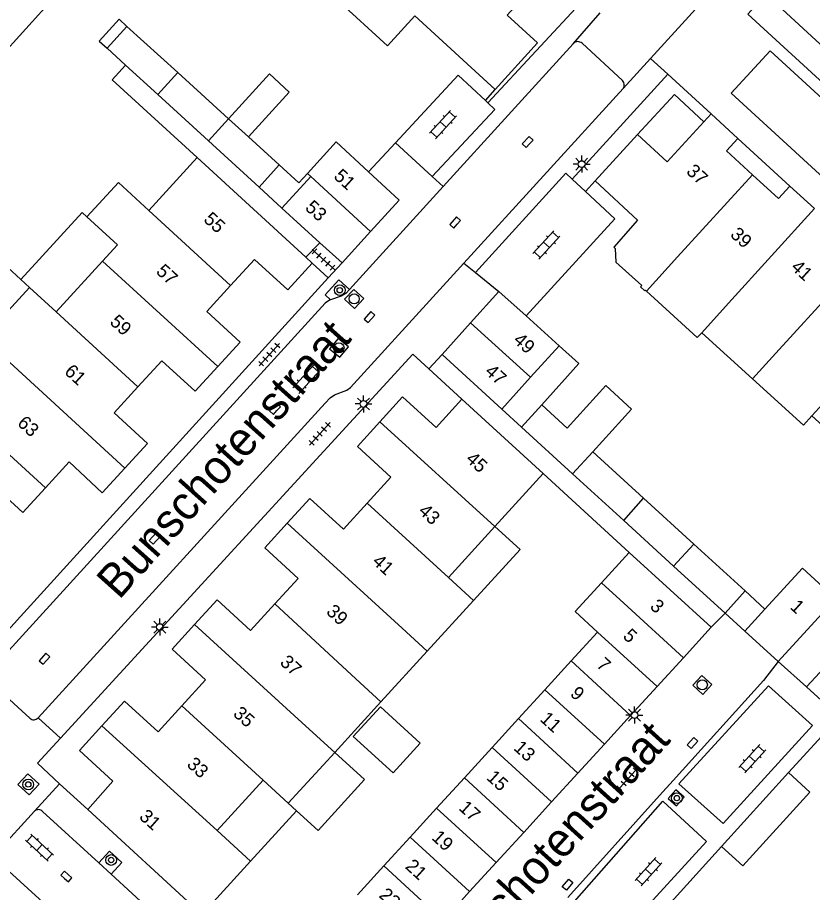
# Model space of a CAD drawing. Extents: x 128000 to 131008, y 398996 to 402500.
# Drawn here: x 129300.4 to 129359.4, y 399249.9 to 399314.8 of the extents above; entities that cross this region are included whole.
import ezdxf

# ---------------------------------------------------------------- set-up
doc = ezdxf.new("R2010")
doc.units = 0
for name, color, linetype in [('gg-afsc-erfafscheiding', 7, 'Continuous'), ('gg-afsc-hekwerk', 7, 'Continuous'), ('gg-afsc-muur', 7, 'Continuous'), ('gg-anno-huisnummerreeks BGT', 7, 'Continuous'), ('gg-anno-openbare ruimte label', 7, 'Continuous'), ('gg-bbg-bijgebouw', 7, 'Continuous'), ('gg-bbg-gedigitaliseerde bebouwing', 7, 'Continuous'), ('gg-bbg-gedigitaliseerde bijgebouw', 7, 'Continuous'), ('gg-bbg-hoofdgebouw', 7, 'Continuous'), ('gg-bbg-luifel en loopbrug', 7, 'Continuous'), ('gg-bbg-tussenscheiding', 7, 'Continuous'), ('gg-knt-verharding', 7, 'Continuous'), ('gg-knt-verharding nz', 7, 'Continuous'), ('gg-kntw-beschoeiing', 7, 'Continuous'), ('gt-grn-groengrens', 7, 'Continuous'), ('gt-grn-weggrens', 7, 'Continuous'), ('gt-symb-boom', 7, 'Continuous'), ('gt-symb-klinker verharding', 7, 'Continuous'), ('gt-symb-kolk', 7, 'Continuous'), ('gt-symb-kolk center center', 7, 'Continuous'), ('gt-symb-lichtmast', 7, 'Continuous'), ('gt-symb-rioolschacht', 7, 'Continuous'), ('gt-symb-tegel verharding', 7, 'Continuous')]:
    doc.layers.add(name, color=color, linetype=linetype)

# ---------------------------------------------------------------- blocks, each defined once
blk = doc.blocks.new('gt0-KL1')
at = {"layer": 'gt-symb-klinker verharding'}
for p, q in [((-1.15, 0.3), (1.15, 0.3)), ((-1, -0.3), (-1, 0.3)), ((-0.5, 0.3), (-0.5, 0.45)), ((0, -0.3), (0, 0.3)), ((0.5, 0.3), (0.5, 0.45)), ((1, -0.3), (1, 0.3)), ((-1.15, -0.3), (1.15, -0.3)), ((-0.5, -0.45), (-0.5, -0.3)), ((0.5, -0.45), (0.5, -0.3))]:
    blk.add_line(p, q, dxfattribs=at)
blk = doc.blocks.new('gt0-KOLK')
at = {"layer": 'gt-symb-kolk'}
blk.add_lwpolyline([(0, 0), (0.375, 0), (0.375, 0.4), (-0.375, 0.4), (-0.375, 0), (0, 0)], dxfattribs=at)
blk = doc.blocks.new('gt0-LMAST')
at = {"layer": 'gt-symb-lichtmast'}
for p, q in [((-0.182, 0.173), (-0.447, 0.438)), ((-0.005, 0.246), (-0.005, 0.621)), ((0.172, 0.173), (0.437, 0.438)), ((-0.255, -0.004), (-0.63, -0.004)), ((-0.182, -0.181), (-0.447, -0.446)), ((-0.005, -0.254), (-0.005, -0.629)), ((0.437, -0.446), (0.172, -0.181)), ((0.245, -0.004), (0.62, -0.004))]:
    blk.add_line(p, q, dxfattribs=at)
blk.add_circle((-0.005, -0.004), 0.25, dxfattribs=at)
blk = doc.blocks.new('gt0-BOOM')
at = {"layer": 'gt-symb-boom'}
for radius in [0.4, 0.2]:
    blk.add_circle((0, 0), radius, dxfattribs=at)
blk = doc.blocks.new('gt0-RS')
at = {"layer": 'gt-symb-rioolschacht'}
blk.add_lwpolyline([(-0.5, -0.5), (0.5, -0.5), (0.5, 0.5), (-0.5, 0.5)], close=True, dxfattribs=at)
blk.add_circle((0, 0), 0.375, dxfattribs=at)
blk = doc.blocks.new('gt0-TEG1')
at = {"layer": 'gt-symb-tegel verharding'}
for p, q in [((-1.125, 0), (1.125, 0)), ((-0.9, -0.25), (-0.9, 0.25)), ((-0.45, -0.25), (-0.45, 0.25)), ((0, -0.25), (0, 0.25)), ((0.45, -0.25), (0.45, 0.25)), ((0.9, -0.25), (0.9, 0.25))]:
    blk.add_line(p, q, dxfattribs=at)
blk = doc.blocks.new('gt0-KOLKCC')
at = {"layer": 'gt-symb-kolk center center'}
blk.add_lwpolyline([(-0.375, 0.2), (0.375, 0.2), (0.375, -0.2), (-0.375, -0.2)], close=True, dxfattribs=at)

msp = doc.modelspace()

# ---------------------------------------------------------------- linework, layer by layer
at = {"layer": 'gg-afsc-erfafscheiding'}
for p, q in [((129339.45, 399280.94), (129345.837, 399275.1)), ((129361.418, 399262.888), (129357.664, 399258.755)), ((129352.689, 399253.277), (129342.9, 399242.5))]:
    msp.add_line(p, q, dxfattribs=at)
msp.add_lwpolyline([(129313.76, 399304.4), (129307.432, 399310.169), (129308.428, 399311.261)], dxfattribs=at)
at = {"layer": 'gg-afsc-hekwerk'}
msp.add_line((129322.862, 399298.073), (129321.819, 399297.002), dxfattribs=at)
at = {"layer": 'gg-afsc-muur'}
for p, q in [((129335.151, 399308.645), (129335.89, 399309.46)), ((129326.487, 399303.336), (129328.479, 399305.484)), ((129342.586, 399301.87), (129343.301, 399302.662))]:
    msp.add_line(p, q, dxfattribs=at)
for points in [[(129328.479, 399305.484), (129333.14, 399310.51), (129335.151, 399308.645)], [(129338.173, 399292.641), (129344.76, 399299.84), (129342.586, 399301.87)]]:
    msp.add_lwpolyline(points, dxfattribs=at)
at = {"layer": 'gg-bbg-bijgebouw'}
for p, q in [((129326.631, 399298.9), (129324.51, 399296.58)), ((129324.51, 399296.58), (129322.862, 399298.073)), ((129334.05, 399292.125), (129336.16, 399294.46)), ((129336.16, 399294.46), (129338.173, 399292.641)), ((129338.173, 399292.641), (129340.631, 399290.42)), ((129331.94, 399289.79), (129334.05, 399292.125)), ((129340.631, 399290.42), (129342.088, 399289.103)), ((129336.388, 399285.725), (129331.94, 399289.79)), ((129337.837, 399284.401), (129336.388, 399285.725)), ((129341.63, 399280.935), (129337.837, 399284.401)), ((129345.431, 399277.461), (129341.63, 399280.935)), ((129349.128, 399274.082), (129345.431, 399277.461)), ((129349.128, 399274.082), (129352.96, 399270.58)), ((129354.407, 399269.258), (129352.96, 399270.58)), ((129349.857, 399267.283), (129351.92, 399269.54)), ((129356.89, 399266.99), (129354.407, 399269.258)), ((129361.45, 399267.77), (129359, 399265.11)), ((129347.899, 399265.141), (129349.857, 399267.283)), ((129345.941, 399263), (129347.899, 399265.141)), ((129359, 399265.11), (129361.418, 399262.888)), ((129343.987, 399260.863), (129345.941, 399263)), ((129342.029, 399258.721), (129343.987, 399260.863)), ((129340.075, 399256.584), (129342.029, 399258.721)), ((129338.008, 399254.322), (129340.075, 399256.584)), ((129335.949, 399252.071), (129338.008, 399254.322)), ((129333.986, 399249.924), (129335.949, 399252.071)), ((129332.028, 399247.782), (129333.986, 399249.924))]:
    msp.add_line(p, q, dxfattribs=at)
msp.add_lwpolyline([(129326.487, 399303.336), (129328.76, 399301.23), (129326.631, 399298.9)], dxfattribs=at)
at = {"layer": 'gg-bbg-gedigitaliseerde bebouwing'}
for p, q in [((129310.167, 399300.473), (129313.76, 399304.4)), ((129303.282, 399292.949), (129306.731, 399296.709)), ((129301.3, 399294.767), (129297.857, 399291.013)), ((129303.282, 399292.949), (129301.3, 399294.767)), ((129350.885, 399291.039), (129351.217, 399291.397)), ((129354.989, 399287.97), (129351.217, 399291.397)), ((129339.45, 399280.94), (129333.4, 399286.46)), ((129363.17, 399281.796), (129359.393, 399285.228)), ((129335.863, 399277.017), (129339.45, 399280.94)), ((129332.41, 399273.24), (129335.863, 399277.017)), ((129334.277, 399271.534), (129332.41, 399273.24)), ((129330.841, 399267.775), (129334.277, 399271.534)), ((129330.841, 399267.775), (129327.395, 399264.005)), ((129327.395, 399264.005), (129323.967, 399260.254)), ((129323.967, 399260.254), (129320.522, 399256.485)), ((129315.235, 399254.455), (129318.653, 399258.194)), ((129320.522, 399256.485), (129318.653, 399258.194)), ((129317.716, 399252.187), (129315.235, 399254.455)), ((129314.11, 399248.24), (129317.716, 399252.187))]:
    msp.add_line(p, q, dxfattribs=at)
for points in [[(129310.167, 399300.473), (129307.913, 399302.54), (129305.573, 399299.988)], [(129305.573, 399299.988), (129307.835, 399297.913), (129306.731, 399296.709)], [(129354.989, 399287.97), (129358.766, 399284.538), (129359.393, 399285.228)]]:
    msp.add_lwpolyline(points, dxfattribs=at)
at = {"layer": 'gg-bbg-gedigitaliseerde bijgebouw'}
for p, q in [((129312.313, 399310.704), (129308.542, 399314.132)), ((129307.061, 399312.509), (129308.428, 399311.261)), ((129308.428, 399311.261), (129310.826, 399309.073)), ((129316.084, 399307.278), (129312.313, 399310.704)), ((129310.826, 399309.073), (129314.589, 399305.637)), ((129317.564, 399305.933), (129316.084, 399307.278)), ((129319.855, 399303.852), (129317.564, 399305.933)), ((129314.589, 399305.637), (129318.353, 399302.201)), ((129318.353, 399302.201), (129320.052, 399300.65)), ((129320.052, 399300.65), (129322.862, 399298.073)), ((129339.338, 399286.038), (129342.088, 399289.103)), ((129346.901, 399279.121), (129343.127, 399282.572)), ((129350.627, 399275.712), (129346.901, 399279.121)), ((129354.432, 399272.232), (129350.627, 399275.712)), ((129345.837, 399275.1), (129343.774, 399272.843)), ((129351.92, 399269.54), (129345.837, 399275.1)), ((129355.91, 399270.88), (129354.432, 399272.232)), ((129356.89, 399266.99), (129361.151, 399271.668)), ((129341.521, 399267.04), (129343.484, 399269.187)), ((129339.567, 399264.903), (129341.521, 399267.04)), ((129337.614, 399262.766), (129339.567, 399264.903)), ((129335.66, 399260.63), (129337.614, 399262.766)), ((129333.593, 399258.368), (129335.66, 399260.63)), ((129357.664, 399258.755), (129352.689, 399253.277)), ((129331.525, 399256.106), (129333.593, 399258.368)), ((129329.567, 399253.964), (129331.525, 399256.106)), ((129327.613, 399251.827), (129329.567, 399253.964)), ((129325.655, 399249.685), (129327.613, 399251.827))]:
    msp.add_line(p, q, dxfattribs=at)
for points in [[(129308.542, 399314.132), (129307.96, 399314.66), (129306.48, 399313.04), (129307.061, 399312.509)], [(129326.487, 399303.336), (129324.08, 399305.57), (129321.944, 399303.226)], [(129321.944, 399303.226), (129321.31, 399302.53), (129319.855, 399303.852)], [(129343.127, 399282.572), (129346.013, 399285.725), (129344.103, 399287.473), (129341.216, 399284.32), (129339.338, 399286.038)], [(129361.151, 399271.668), (129358.69, 399273.92), (129355.91, 399270.88)], [(129343.774, 399272.843), (129341.822, 399270.706), (129343.484, 399269.187)], [(129352.689, 399253.277), (129354.259, 399251.842), (129359.252, 399257.304), (129357.664, 399258.755)]]:
    msp.add_lwpolyline(points, dxfattribs=at)
at = {"layer": 'gg-bbg-hoofdgebouw'}
for p, q in [((129329.92, 399314.909), (129335.89, 399309.46)), ((129351.386, 399307.05), (129351.93, 399307.64)), ((129351.93, 399307.64), (129353.91, 399305.81)), ((129346.44, 399306.11), (129343.301, 399302.662)), ((129313.76, 399304.4), (129321.819, 399297.002)), ((129357.77, 399302.28), (129359.598, 399300.607)), ((129321.819, 399297.002), (129322.3, 399296.56)), ((129347.111, 399294.489), (129350.885, 399291.039)), ((129314.11, 399248.24), (129305.63, 399256.01))]:
    msp.add_line(p, q, dxfattribs=at)
for points in [[(129335.89, 399309.46), (129339.03, 399312.92), (129336.78, 399314.97), (129340.02, 399318.52)], [(129346.44, 399306.11), (129348.64, 399304.07), (129351.386, 399307.05)], [(129353.91, 399305.81), (129353.06, 399304.89), (129354.988, 399303.127)], [(129354.988, 399303.127), (129356.92, 399301.36), (129357.77, 399302.28)], [(129343.301, 399302.662), (129346.461, 399299.743), (129344.683, 399297.739), (129344.797, 399297.638), (129344.842, 399296.64), (129346.769, 399294.906), (129346.67, 399294.796), (129346.985, 399294.503), (129347.035, 399294.558), (129347.111, 399294.489)], [(129322.3, 399296.56), (129320.48, 399294.57), (129318, 399296.83), (129316.234, 399294.899)], [(129316.234, 399294.899), (129314.47, 399292.97), (129316.95, 399290.71), (129315.278, 399288.883)], [(129315.278, 399288.883), (129313.6, 399287.05), (129311.12, 399289.31), (129309.358, 399287.384)], [(129309.358, 399287.384), (129307.59, 399285.45), (129310.07, 399283.18), (129308.394, 399281.349)], [(129333.4, 399286.46), (129331.5, 399284.37), (129329, 399286.63), (129327.311, 399284.779)], [(129327.311, 399284.779), (129325.65, 399282.96), (129328.14, 399280.68), (129326.375, 399278.755)], [(129308.394, 399281.349), (129306.71, 399279.51), (129304.26, 399281.81), (129302.492, 399279.889)], [(129302.492, 399279.889), (129300.8, 399278.05), (129298.34, 399280.32), (129296.574, 399278.399)], [(129326.375, 399278.755), (129324.61, 399276.83), (129322.12, 399279.1), (129320.443, 399277.268)], [(129320.443, 399277.268), (129318.77, 399275.44), (129321.25, 399273.17), (129319.521, 399271.279)], [(129319.521, 399271.279), (129317.72, 399269.31), (129315.24, 399271.58), (129313.56, 399269.74)], [(129313.56, 399269.74), (129311.89, 399267.91), (129314.37, 399265.64), (129312.61, 399263.71)], [(129312.61, 399263.71), (129310.85, 399261.78), (129308.36, 399264.05), (129306.68, 399262.215)], [(129306.68, 399262.215), (129305.01, 399260.39), (129307.5, 399258.12), (129305.63, 399256.01)]]:
    msp.add_lwpolyline(points, dxfattribs=at)
at = {"layer": 'gg-bbg-luifel en loopbrug'}
for p, q in [((129301.3, 399294.767), (129300.654, 399295.359)), ((129317.716, 399252.187), (129321.131, 399255.929)), ((129321.131, 399255.929), (129320.522, 399256.485))]:
    msp.add_line(p, q, dxfattribs=at)
for points in [[(129329.92, 399314.909), (129327.896, 399312.695), (129324.139, 399316.128)], [(129316.084, 399307.278), (129319.12, 399310.6), (129320.596, 399309.25), (129317.564, 399305.933)], [(129346.44, 399306.11), (129349.195, 399309.081), (129351.386, 399307.05)], [(129300.654, 399295.359), (129305.207, 399300.324), (129305.573, 399299.988)], [(129300.654, 399295.359), (129298.72, 399297.132), (129295.278, 399293.378)], [(129335.863, 399277.017), (129337.728, 399275.315), (129334.277, 399271.534)], [(129327.364, 399263.646), (129330.318, 399260.95), (129328.296, 399258.734), (129325.342, 399261.43), (129327.364, 399263.646)], [(129323.967, 399260.254), (129326.183, 399258.232), (129322.741, 399254.46), (129321.131, 399255.929)]]:
    msp.add_lwpolyline(points, dxfattribs=at)
at = {"layer": 'gg-bbg-tussenscheiding'}
for p, q in [((129307.061, 399312.509), (129308.542, 399314.132)), ((129312.313, 399310.704), (129310.826, 399309.073)), ((129314.589, 399305.637), (129316.084, 399307.278)), ((129319.855, 399303.852), (129318.353, 399302.201)), ((129320.052, 399300.65), (129322.2, 399302.99)), ((129321.944, 399303.226), (129322.2, 399302.99)), ((129322.2, 399302.99), (129326.631, 399298.9)), ((129349.43, 399297.04), (129354.988, 399303.127)), ((129310.167, 399300.473), (129316.234, 399294.899)), ((129353.21, 399293.59), (129359.598, 399300.607)), ((129349.43, 399297.04), (129347.111, 399294.489)), ((129306.731, 399296.709), (129315.278, 399288.883)), ((129356.975, 399290.155), (129362.519, 399296.246)), ((129353.21, 399293.59), (129351.217, 399291.397)), ((129303.282, 399292.949), (129309.358, 399287.384)), ((129334.05, 399292.125), (129338.507, 399288.098)), ((129338.507, 399288.098), (129340.631, 399290.42)), ((129356.975, 399290.155), (129354.989, 399287.97)), ((129299.844, 399289.191), (129308.394, 399281.349)), ((129336.388, 399285.725), (129338.507, 399288.098)), ((129293.904, 399287.705), (129302.492, 399279.889)), ((129360.742, 399286.713), (129359.393, 399285.228)), ((129339.338, 399286.038), (129337.837, 399284.401)), ((129327.311, 399284.779), (129335.863, 399277.017)), ((129341.63, 399280.935), (129343.127, 399282.572)), ((129326.375, 399278.755), (129332.41, 399273.24)), ((129345.431, 399277.461), (129346.901, 399279.121)), ((129320.443, 399277.268), (129328.974, 399269.482)), ((129350.627, 399275.712), (129349.128, 399274.082)), ((129345.437, 399271.323), (129343.774, 399272.843)), ((129354.432, 399272.232), (129352.96, 399270.58)), ((129319.521, 399271.279), (129325.527, 399265.712)), ((129345.437, 399271.323), (129349.857, 399267.283)), ((129354.407, 399269.258), (129355.91, 399270.88)), ((129313.56, 399269.74), (129322.098, 399261.962)), ((129328.974, 399269.482), (129330.841, 399267.775)), ((129343.484, 399269.187), (129347.899, 399265.141)), ((129341.521, 399267.04), (129345.941, 399263)), ((129325.527, 399265.712), (129327.395, 399264.005)), ((129339.567, 399264.903), (129343.987, 399260.863)), ((129312.61, 399263.71), (129318.653, 399258.194)), ((129337.614, 399262.766), (129342.029, 399258.721)), ((129306.68, 399262.215), (129315.235, 399254.455)), ((129322.098, 399261.962), (129323.967, 399260.254)), ((129335.66, 399260.63), (129340.075, 399256.584)), ((129333.593, 399258.368), (129338.008, 399254.322)), ((129331.525, 399256.106), (129335.949, 399252.071)), ((129329.567, 399253.964), (129333.986, 399249.924)), ((129327.613, 399251.827), (129332.028, 399247.782))]:
    msp.add_line(p, q, dxfattribs=at)
at = {"layer": 'gg-knt-verharding'}
for p, q in [((129335.34, 399308.47), (129342.51, 399316.21)), ((129341.68, 399312.85), (129332.029, 399302.257)), ((129345.33, 399310.11), (129342.33, 399312.879)), ((129341.6, 399302.79), (129348.69, 399310.59)), ((129348.69, 399310.59), (129351.93, 399307.64)), ((129333.555, 399296.564), (129345.381, 399309.526)), ((129335.34, 399308.47), (129335.151, 399308.645)), ((129328.479, 399305.484), (129331.206, 399303.005)), ((129341.6, 399302.79), (129342.586, 399301.87)), ((129332.029, 399302.257), (129325.058, 399294.605)), ((129322.3, 399296.56), (129323.494, 399295.464)), ((129334.418, 399295.867), (129336.16, 399294.46)), ((129323.494, 399295.464), (129297.461, 399266.858)), ((129333.4, 399286.46), (129330.96, 399288.71)), ((129301.94, 399262.83), (129323.259, 399286.165)), ((129298.29, 399265.57), (129301.33, 399262.789)), ((129355.798, 399265.594), (129349.087, 399258.159)), ((129303.544, 399257.929), (129305.63, 399256.01)), ((129348.09, 399257.055), (129341.266, 399249.495)), ((129301.688, 399255.892), (129298.87, 399252.83)), ((129306.442, 399252.063), (129302.27, 399255.87)), ((129307.362, 399251.223), (129306.442, 399252.063)), ((129319.75, 399239.916), (129307.362, 399251.223))]:
    msp.add_line(p, q, dxfattribs=at)
for points in [[(129387.191, 399285.223), (129354.648, 399315.052), (129355.645, 399316.171)], [(129353.397, 399309.177), (129356.293, 399312.33), (129365.819, 399303.586), (129362.931, 399300.45), (129353.397, 399309.177)], [(129331.206, 399303.005), (129335.868, 399307.961), (129335.34, 399308.47)], [(129341.6, 399302.79), (129341.124, 399303.235), (129334.418, 399295.867)], [(129323.954, 399286.783), (129324.86, 399287.13), (129325.13, 399287.33), (129333.555, 399296.564)], [(129323.665, 399293.844), (129323.262, 399294.213), (129324.275, 399295.318), (129325.058, 399294.605)], [(129325.058, 399294.605), (129324.79, 399294.31), (129324.45, 399294.1), (129323.665, 399293.844)], [(129323.665, 399293.844), (129323.59, 399293.82), (129323.26, 399293.59), (129298.23, 399266.159)], [(129330.96, 399288.71), (129329.76, 399289.8), (129303.597, 399261.308)], [(129323.259, 399286.165), (129323.62, 399286.56), (129323.954, 399286.783)], [(129349.518, 399257.925), (129352.812, 399254.976), (129359.434, 399262.262), (129356.173, 399265.202), (129349.518, 399257.925)], [(129303.597, 399261.308), (129301.89, 399259.45), (129303.544, 399257.929)], [(129300.439, 399257.863), (129301.184, 399258.672), (129302.016, 399257.907), (129301.271, 399257.098), (129300.439, 399257.863)], [(129348.727, 399256.842), (129349.342, 399256.3), (129349.914, 399256.943), (129349.299, 399257.485), (129348.727, 399256.842)], [(129348.319, 399256.64), (129351.581, 399253.644), (129344.933, 399246.398), (129341.761, 399249.19), (129348.319, 399256.64)], [(129307.362, 399251.223), (129308.151, 399252.088), (129307.237, 399252.934), (129306.442, 399252.063)], [(129298.91, 399252.21), (129324.52, 399228.88), (129324.82, 399228.74), (129326.26, 399228.71), (129326.67, 399228.54), (129342.755, 399213.885)]]:
    msp.add_lwpolyline(points, dxfattribs=at)
for centre, radius, start, end in [((129342.019, 399312.542), 0.458, 47.29042, 137.81874), ((129345.033, 399309.79), 0.437, 322.81481, 47.167), ((129301.615, 399263.104), 0.425, 227.82771, 319.86278), ((129301.969, 399255.617), 0.393, 40.05217, 135.61825)]:
    msp.add_arc(centre, radius, start, end, dxfattribs=at)
at = {"layer": 'gg-knt-verharding nz'}
msp.add_lwpolyline([(129388.549, 399286.666), (129360.633, 399312.243), (129355.623, 399316.875)], dxfattribs=at)
at = {"layer": 'gg-kntw-beschoeiing'}
msp.add_line((129280.4, 399291.17), (129304.814, 399318.142), dxfattribs=at)
at = {"layer": 'gt-grn-groengrens'}
msp.add_line((129349.087, 399258.159), (129348.09, 399257.055), dxfattribs=at)
at = {"layer": 'gt-grn-weggrens'}
for p, q in [((129353.697, 399318.638), (129347.408, 399311.756)), ((129341.68, 399312.85), (129343.681, 399315.145)), ((129347.408, 399311.756), (129345.381, 399309.526)), ((129348.69, 399310.59), (129347.408, 399311.756)), ((129357.77, 399302.28), (129353.91, 399305.81)), ((129331.206, 399303.005), (129332.029, 399302.257)), ((129323.494, 399295.464), (129324.51, 399296.58)), ((129333.555, 399296.564), (129334.418, 399295.867)), ((129331.94, 399289.79), (129330.96, 399288.71)), ((129351.92, 399269.54), (129352.96, 399270.58)), ((129356.89, 399266.99), (129355.798, 399265.594)), ((129356.89, 399266.99), (129359, 399265.11)), ((129301.94, 399262.83), (129303.597, 399261.308)), ((129301.688, 399255.892), (129303.544, 399257.929))]:
    msp.add_line(p, q, dxfattribs=at)

# ---------------------------------------------------------------- block references
at = {"layer": 'gt-symb-boom'}
for p in [(129324.345, 399294.556), (129301.215, 399257.875), (129307.369, 399252.267)]:
    msp.add_blockref('gt0-BOOM', p, dxfattribs=at)
at = {"layer": 'gt-symb-boom', "rotation": 47.2679545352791}
msp.add_blockref('gt0-BOOM', (129349.369, 399256.862), dxfattribs=at)
at = {"layer": 'gt-symb-klinker verharding'}
for p, rotation in [((129332.01, 399306.849), 47.63383016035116), ((129339.685, 399297.918), 47.63383016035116), ((129321.86, 399287.952), 47.63383016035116), ((129354.972, 399259.783), 47.919069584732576), ((129302.049, 399253.187), -42.40480040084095), ((129347.266, 399251.398), 47.91906958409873)]:
    msp.add_blockref('gt0-KL1', p, dxfattribs=dict(at, rotation=rotation))
at = {"layer": 'gt-symb-kolk'}
for p, rotation in [((129338.442, 399305.416), 47.633830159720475), ((129333.06, 399299.443), 47.63383016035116), ((129326.695, 399292.424), 47.63383016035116), ((129319.679, 399285.616), 47.63383016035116), ((129310.745, 399275.99), 47.63383016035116), ((129302.569, 399267.067), 47.63383016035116), ((129350.686, 399260.819), 47.75715663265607), ((129303.915, 399250.899), -42.40480040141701)]:
    msp.add_blockref('gt0-KOLK', p, dxfattribs=dict(at, rotation=rotation))
at = {"layer": 'gt-symb-kolk center center', "rotation": 50.428971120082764}
msp.add_blockref('gt0-KOLKCC', (129341.257, 399250.439), dxfattribs=at)
at = {"layer": 'gt-symb-lichtmast'}
for p in [(129342.309, 399303.919), (129326.115, 399286.116), (129310.991, 399269.56), (129346.224, 399263.029)]:
    msp.add_blockref('gt0-LMAST', p, dxfattribs=at)
at = {"layer": 'gt-symb-rioolschacht'}
for p, rotation in [((129325.411, 399293.908), 46.82408983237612), ((129324.283, 399290.277), 50.72268851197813), ((129351.261, 399265.263), 47.552898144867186)]:
    msp.add_blockref('gt0-RS', p, dxfattribs=dict(at, rotation=rotation))
at = {"layer": 'gt-symb-tegel verharding'}
for p, rotation in [((129323.131, 399296.827), -42.16188122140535), ((129319.112, 399289.772), 47.71475165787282), ((129322.861, 399283.897), 47.63383016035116), ((129345.715, 399258.266), 47.75715663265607)]:
    msp.add_blockref('gt0-TEG1', p, dxfattribs=dict(at, rotation=rotation))

# ---------------------------------------------------------------- texts
at = {"layer": 'gg-anno-huisnummerreeks BGT'}
for s, rotation, p in [('51', 317.6, (129323.832, 399302.918)), ('37', 317.2, (129350.009, 399303.289)), ('53', 317.6, (129321.707, 399300.594)), ('55', 317.6, (129314.169, 399299.719)), ('39', 317.6, (129353.274, 399298.596)), ('57', 317.6, (129310.642, 399295.862)), ('41', 317.6, (129357.778, 399296.171)), ('59', 317.6, (129307.207, 399292.109)), ('49', 317.9, (129337.162, 399290.761)), ('61', 317.6, (129303.834, 399288.422)), ('47', 317.9, (129335.052, 399288.426)), ('63', 317.4, (129300.34, 399284.604)), ('45', 317.7, (129333.643, 399281.936)), ('43', 317.5, (129330.12, 399278.071)), ('41', 317.5, (129326.69, 399274.329)), ('3', 317.6, (129347.312, 399271.003)), ('39', 317.6, (129323.276, 399270.61)), ('1', 317.6, (129357.722, 399270.97)), ('5', 317.6, (129345.302, 399268.804)), ('37', 317.6, (129319.838, 399266.85)), ('7', 317.6, (129343.344, 399266.663)), ('9', 317.6, (129341.388, 399264.524)), ('35', 317.6, (129316.359, 399263.039)), ('11', 317.6, (129339.145, 399262.646)), ('13', 317.6, (129337.189, 399260.507)), ('33', 317.6, (129312.926, 399259.274)), ('15', 317.6, (129335.178, 399258.306)), ('17', 317.6, (129333.116, 399256.051)), ('31', 318.4, (129309.386, 399255.389)), ('19', 317.6, (129331.104, 399253.852)), ('21', 317.6, (129329.144, 399251.707)), ('23', 317.6, (129327.19, 399249.57))]:
    msp.add_text(s, height=1, rotation=rotation, dxfattribs=at).set_placement(p)
at = {"layer": 'gg-anno-openbare ruimte label'}
for rotation, p in [(48.2, (129307.954, 399271.518)), (47.8, (129331.507, 399241.846))]:
    msp.add_text('Bunschotenstraat', height=2.5, rotation=rotation, dxfattribs=at).set_placement(p)

doc.saveas('drawing.dxf')
